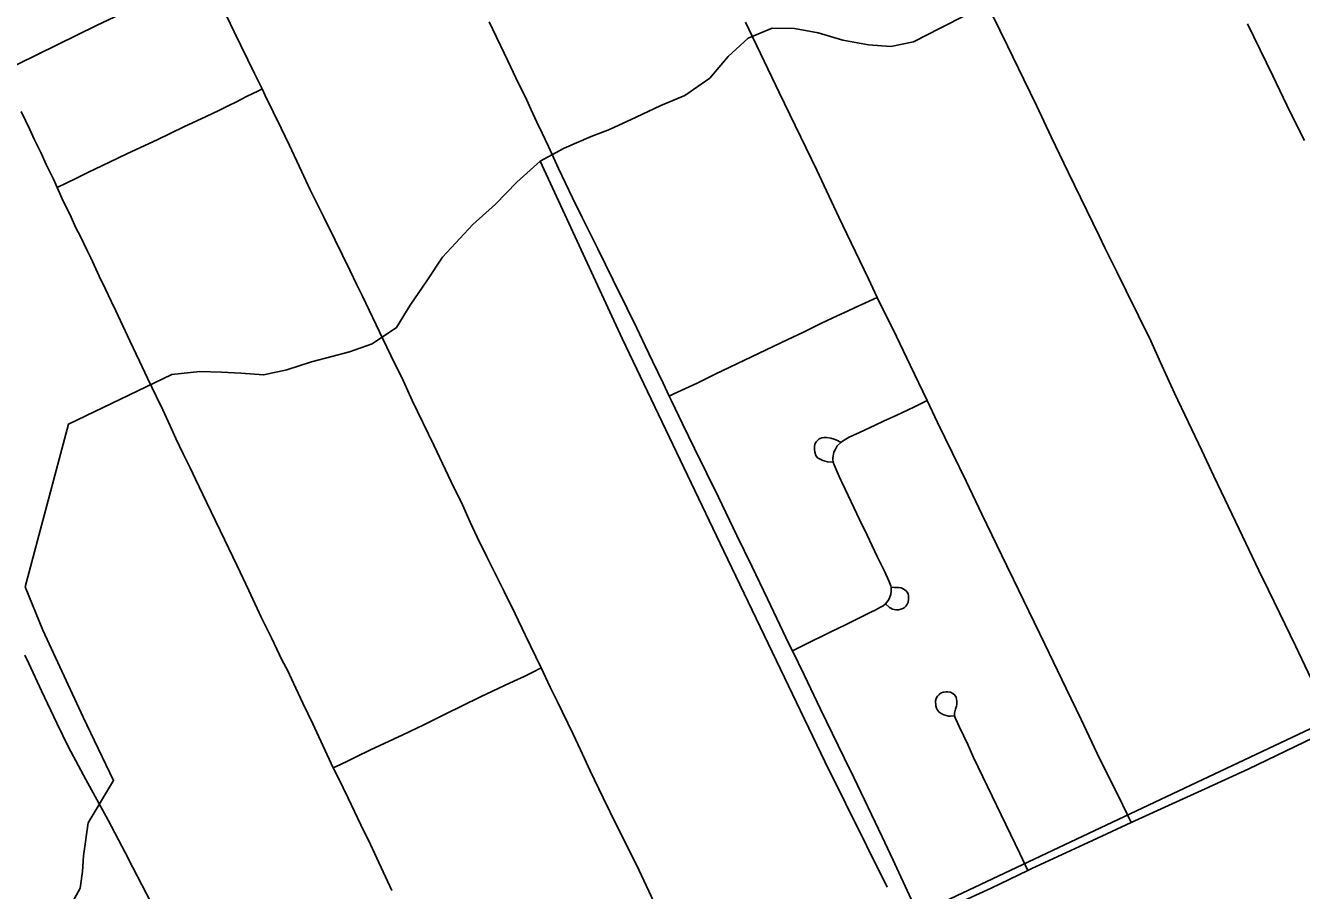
# Model space of a CAD drawing. Extents: x 0 to 34, y 0 to 22.
# Drawn here: x 3.256 to 3.943, y 16.596 to 17.062 of the extents above; entities that cross this region are included whole.
import ezdxf

# ---------------------------------------------------------------- set-up
doc = ezdxf.new("R2010")
doc.units = 0
for name, color, linetype in [('GM_X_City_Street', 7, 'Continuous'), ('GM_X_Corporation', 7, 'Continuous'), ('GM_X_County_Road', 7, 'Continuous'), ('GM_X_Minor_River', 7, 'Continuous'), ('GM_X_State_Route', 7, 'Continuous')]:
    doc.layers.add(name, color=color, linetype=linetype)

msp = doc.modelspace()

# ---------------------------------------------------------------- linework, layer by layer
at = {"layer": 'GM_X_City_Street'}
for points in [[(2.8547, 16.8503), (2.89589, 16.87046), (2.92851, 16.88629), (2.9497, 16.89657), (2.98776, 16.91472), (3.02348, 16.93175), (3.02419, 16.93209), (3.03393, 16.93687), (3.08664, 16.96219), (3.10503, 16.97094), (3.13349, 16.98448), (3.20254, 17.01756), (3.23984, 17.03561), (3.24322, 17.03724), (3.25161, 17.04127), (3.29402, 17.06207), (3.32288, 17.07584), (3.35303, 17.09024), (3.35459, 17.09099), (3.41548, 17.12056), (3.4664, 17.1442)], [(3.59546, 16.5877), (3.58508, 16.60971), (3.57435, 16.63098), (3.56698, 16.6461), (3.56001, 16.66067), (3.55476, 16.67192), (3.55075, 16.68027), (3.54225, 16.69818), (3.53843, 16.7057), (3.53352, 16.716), (3.52499, 16.73392), (3.51962, 16.74512), (3.51361, 16.75712), (3.50824, 16.76803), (3.50436, 16.7758), (3.49917, 16.78653), (3.49528, 16.79449), (3.49121, 16.80392), (3.48509, 16.81631), (3.47575, 16.83599), (3.46417, 16.86015), (3.45941, 16.8704), (3.45269, 16.88437), (3.44825, 16.89325), (3.4374, 16.91634), (3.43434, 16.92242), (3.43045, 16.9302), (3.42253, 16.94638), (3.41658, 16.95873), (3.40917, 16.97352), (3.40455, 16.98351), (3.39803, 16.99735), (3.39344, 17.00681), (3.38492, 17.02439), (3.38322, 17.0279), (3.37918, 17.03622), (3.36826, 17.05862), (3.35992, 17.07595)], [(3.94851, 16.71019), (3.93991, 16.72794), (3.93129, 16.74568), (3.92535, 16.75793), (3.92018, 16.76859), (3.90958, 16.79068), (3.89604, 16.81928), (3.88944, 16.83322), (3.87485, 16.86401), (3.86732, 16.88051), (3.86199, 16.89219), (3.84874, 16.91909), (3.84406, 16.9286), (3.8373, 16.9423), (3.83418, 16.94875), (3.81751, 16.98311), (3.80835, 17.00213), (3.80038, 17.01896), (3.79355, 17.03288), (3.78479, 17.05102), (3.77261, 17.07617)], [(3.85145, 16.63277), (3.84688, 16.64207), (3.83317, 16.66995), (3.82452, 16.68818), (3.81637, 16.70495), (3.80494, 16.72875), (3.79353, 16.75256), (3.78802, 16.76366), (3.78448, 16.771), (3.77104, 16.79892), (3.76251, 16.81662), (3.75525, 16.8317), (3.74709, 16.8483), (3.74152, 16.85998), (3.73237, 16.87912), (3.72505, 16.89451), (3.71469, 16.91555), (3.70992, 16.92556), (3.69832, 16.94987), (3.69404, 16.95884), (3.6821, 16.9841), (3.66174, 17.026), (3.64369, 17.06384)], [(3.94475, 17.0001), (3.93712, 17.01534), (3.92775, 17.03497), (3.91417, 17.06294)], [(3.27283, 16.9748), (3.2832, 16.97985), (3.28941, 16.98292), (3.29733, 16.98658), (3.30108, 16.98841), (3.31077, 16.99301), (3.32674, 17.00043), (3.34117, 17.00737), (3.35311, 17.0131), (3.35988, 17.01633), (3.36504, 17.01884), (3.36939, 17.02094), (3.37488, 17.02376), (3.37835, 17.02545), (3.38093, 17.02675), (3.38322, 17.0279)], [(3.45315, 16.59616), (3.44511, 16.61365), (3.44163, 16.62086), (3.4365, 16.63154), (3.42956, 16.64597), (3.42428, 16.65707), (3.42158, 16.66226), (3.41053, 16.68592), (3.40525, 16.69702), (3.4015, 16.70506), (3.39914, 16.7102), (3.39692, 16.71478), (3.39414, 16.72005), (3.38831, 16.73226), (3.38275, 16.74335), (3.37609, 16.75777), (3.36984, 16.7711), (3.36067, 16.7901), (3.35338, 16.80529), (3.34741, 16.81763), (3.3445, 16.82374), (3.34074, 16.83137), (3.33672, 16.83955), (3.33372, 16.84649), (3.32977, 16.85495), (3.32616, 16.86244), (3.32149, 16.87202), (3.31714, 16.88131), (3.31205, 16.89214), (3.30442, 16.90842), (3.30186, 16.91349), (3.29881, 16.92001), (3.29547, 16.92709), (3.29094, 16.93682), (3.28886, 16.94124), (3.28561, 16.94803), (3.28276, 16.95343), (3.28033, 16.95885), (3.27561, 16.9687), (3.27283, 16.9748), (3.27089, 16.97924), (3.267, 16.98715), (3.26415, 16.99332), (3.26068, 17.00054), (3.25804, 17.00609), (3.25346, 17.01579)], [(3.60259, 16.86237), (3.60513, 16.86357), (3.61761, 16.86946), (3.62733, 16.87431), (3.66657, 16.89296), (3.67498, 16.89688), (3.68469, 16.90167), (3.69312, 16.9056), (3.6987, 16.90821), (3.70281, 16.91018), (3.70837, 16.91269), (3.71469, 16.91555)], [(3.66891, 16.7253), (3.67539, 16.72847), (3.68923, 16.73523), (3.69756, 16.73921), (3.71122, 16.74608), (3.71398, 16.7474), (3.71611, 16.74858), (3.71779, 16.74954), (3.71916, 16.75064), (3.7199, 16.75148), (3.72048, 16.75229), (3.72102, 16.75327), (3.72149, 16.75425), (3.7219, 16.75561), (3.72217, 16.75757), (3.72207, 16.75948), (3.72195, 16.76023), (3.72097, 16.76289), (3.71849, 16.76806), (3.71468, 16.77602), (3.70919, 16.78751), (3.70513, 16.79601), (3.69898, 16.80889), (3.69567, 16.81578), (3.69501, 16.81714), (3.69406, 16.8191), (3.69138, 16.82544), (3.69093, 16.82686), (3.6908, 16.82835), (3.6908, 16.82922), (3.69088, 16.83008), (3.69134, 16.83216), (3.69217, 16.8339), (3.69315, 16.83572), (3.69497, 16.83752), (3.69588, 16.83811), (3.69961, 16.84025), (3.70515, 16.8428), (3.71353, 16.84676), (3.71811, 16.84892), (3.72516, 16.85225), (3.73429, 16.85656), (3.74152, 16.85998)], [(3.69093, 16.82686), (3.68779, 16.82711), (3.68535, 16.82769), (3.68354, 16.82856), (3.68247, 16.82926), (3.68155, 16.83041), (3.68102, 16.83223), (3.68077, 16.83392), (3.68081, 16.83528), (3.68105, 16.83661), (3.68168, 16.83776), (3.68225, 16.83842), (3.68345, 16.83934), (3.68481, 16.83991), (3.68605, 16.84008), (3.68737, 16.84012), (3.68969, 16.83979), (3.69151, 16.8393), (3.69328, 16.83855), (3.69497, 16.83752)], [(3.71916, 16.75064), (3.72119, 16.74864), (3.72197, 16.74813), (3.72292, 16.74773), (3.72471, 16.74732), (3.72613, 16.74732), (3.72738, 16.7476), (3.72843, 16.74797), (3.72914, 16.74835), (3.73012, 16.74922), (3.73063, 16.74993), (3.73124, 16.75142), (3.7315, 16.75304), (3.73157, 16.75477), (3.73134, 16.75588), (3.73083, 16.75686), (3.73012, 16.75768), (3.7294, 16.75818), (3.7286, 16.75865), (3.72758, 16.75909), (3.72609, 16.75936), (3.72389, 16.75943), (3.72207, 16.75948)], [(3.32323, 16.58994), (3.31365, 16.60861), (3.30948, 16.61665), (3.30039, 16.63407), (3.28828, 16.65592), (3.27892, 16.67344), (3.27268, 16.68621), (3.26435, 16.70368), (3.25755, 16.71839), (3.25546, 16.72283)], [(3.42158, 16.66226), (3.42545, 16.66405), (3.42962, 16.66599), (3.43394, 16.66815), (3.44174, 16.6719), (3.45915, 16.68002), (3.47032, 16.68542), (3.48143, 16.6909), (3.50092, 16.7004), (3.51378, 16.70654), (3.51882, 16.70891), (3.52443, 16.71145), (3.52662, 16.7125), (3.52878, 16.7136), (3.53352, 16.716)], [(3.79587, 16.60696), (3.79148, 16.61603), (3.76656, 16.6677), (3.76466, 16.67191), (3.76349, 16.67475), (3.75885, 16.68453), (3.75677, 16.68873), (3.75646, 16.68964), (3.75625, 16.69102), (3.7563, 16.69167), (3.75641, 16.69231), (3.75686, 16.69376), (3.75735, 16.6954), (3.75755, 16.6966), (3.75755, 16.69821), (3.75717, 16.70025), (3.75642, 16.70143), (3.75535, 16.70229), (3.75411, 16.70299), (3.75266, 16.7032), (3.75162, 16.70322), (3.75034, 16.70305), (3.74912, 16.70255), (3.74802, 16.70177), (3.74712, 16.70077), (3.74646, 16.69961), (3.7461, 16.69835), (3.74616, 16.69566), (3.74649, 16.6944), (3.74714, 16.69323), (3.74804, 16.69221), (3.74911, 16.69142), (3.75047, 16.69075), (3.75179, 16.69034), (3.75309, 16.69013), (3.75417, 16.69006), (3.75587, 16.69016)]]:
    msp.add_lwpolyline(points, dxfattribs=at)
at = {"layer": 'GM_X_Corporation'}
msp.add_lwpolyline([(4.45758, 16.96884), (4.43539, 15.94772), (3.42156, 15.95047), (3.43407, 16.44072), (4.34219, 16.86945), (4.29316, 16.97456)], close=True, dxfattribs=at)
at = {"layer": 'GM_X_County_Road'}
for points in [[(3.85145, 16.63277), (3.87557, 16.64381), (3.89131, 16.651), (3.91477, 16.66174), (3.94959, 16.67833), (3.96131, 16.68384)], [(3.79587, 16.60696), (3.79792, 16.60794), (3.83067, 16.62307), (3.85145, 16.63277)], [(3.73798, 16.58017), (3.75712, 16.58886), (3.77604, 16.59745), (3.79587, 16.60696)]]:
    msp.add_lwpolyline(points, dxfattribs=at)
at = {"layer": 'GM_X_Minor_River'}
for points in [[(3.49681, 16.95487), (3.50904, 16.96573), (3.52052, 16.97773), (3.53314, 16.98896), (3.54607, 16.99601), (3.56051, 17.00228), (3.57038, 17.00595), (3.58482, 17.0126), (3.59812, 17.01889), (3.61104, 17.02442), (3.62438, 17.03375), (3.63435, 17.04539), (3.64505, 17.05512), (3.65797, 17.06066), (3.67005, 17.0605), (3.68287, 17.05807), (3.69604, 17.0541), (3.70998, 17.05165), (3.72206, 17.05074), (3.73418, 17.05325), (3.74863, 17.06066), (3.7627, 17.06769)], [(3.53314, 16.98896), (3.57724, 16.89351), (3.63204, 16.77896), (3.68649, 16.66555), (3.71999, 16.59795)], [(3.49681, 16.95487), (3.4805, 16.93734), (3.47194, 16.92459), (3.46301, 16.91147), (3.4556, 16.89946), (3.44258, 16.89059), (3.43041, 16.88626), (3.42091, 16.88377), (3.4099, 16.88094), (3.39659, 16.87663), (3.38407, 16.87383), (3.37199, 16.87481), (3.36142, 16.87539), (3.34971, 16.87561), (3.33456, 16.87399)], [(3.33456, 16.87399), (3.27888, 16.84731), (3.2557, 16.75965), (3.26509, 16.73631), (3.2869, 16.68958), (3.30327, 16.65548), (3.28961, 16.63257), (3.28701, 16.61477), (3.28647, 16.60643), (3.28517, 16.59734), (3.27147, 16.57215), (3.2493, 16.53877), (3.23566, 16.5186)]]:
    msp.add_lwpolyline(points, dxfattribs=at)
at = {"layer": 'GM_X_State_Route'}
msp.add_lwpolyline([(3.73287, 16.5915), (3.72306, 16.61278), (3.71726, 16.625), (3.70209, 16.65698), (3.69691, 16.66758), (3.68412, 16.69382), (3.67525, 16.71232), (3.66891, 16.7253), (3.66707, 16.72908), (3.66225, 16.73917), (3.65555, 16.75316), (3.64705, 16.77078), (3.63909, 16.78729), (3.62906, 16.80791), (3.61629, 16.83413), (3.60978, 16.84754), (3.60381, 16.85983), (3.60259, 16.86237), (3.59925, 16.86936), (3.59353, 16.88133), (3.58962, 16.88952), (3.58507, 16.89902), (3.57993, 16.90964), (3.57238, 16.92494), (3.56404, 16.94183), (3.55573, 16.95866), (3.55054, 16.96929), (3.54302, 16.98502), (3.53751, 16.99682), (3.53413, 17.00404), (3.53132, 17.00998), (3.52802, 17.01702), (3.5251, 17.02341), (3.52144, 17.03076), (3.5156, 17.04306), (3.50567, 17.064)], dxfattribs=at)

doc.saveas('drawing.dxf')
